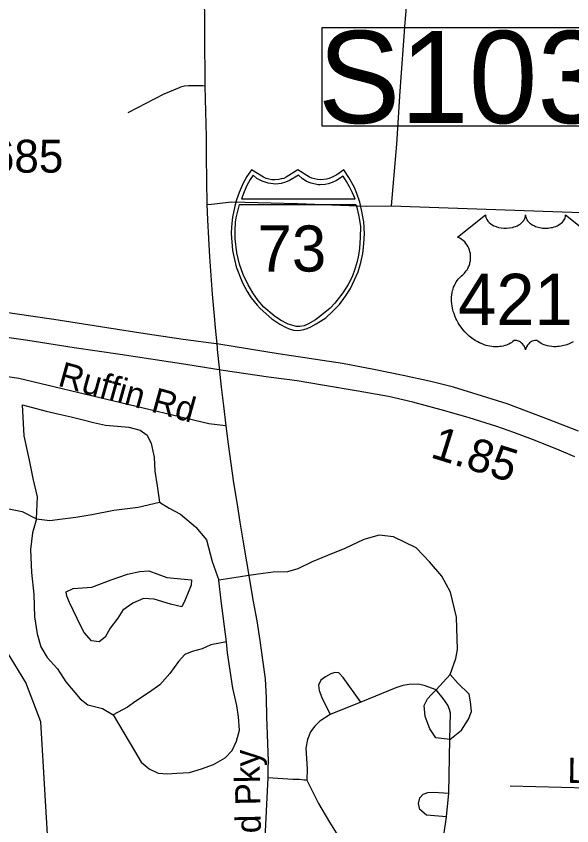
# Model space of a CAD drawing. Extents: x 1662474 to 1856135, y 779280 to 917889.
# Drawn here: x 1732406 to 1734515, y 834835 to 837907 of the extents above; entities that cross this region are included whole.
import ezdxf

# ---------------------------------------------------------------- set-up
doc = ezdxf.new("R2010")
doc.units = 0
for name, color, linetype in [('Exist Hydrographic Misc Water Feature', 7, 'Continuous'), ('Exist Hydrographic Pond Under 1500 Sq Ft', 7, 'Continuous'), ('Exist Road Non-System Type 51', 7, 'Continuous'), ('Exist Road Non-System Type 51 Label', 7, 'Continuous'), ('Exist Road Primary Interstate Divided Center Attributed', 7, 'Continuous'), ('Exist Road Primary Interstate Shield CELL', 7, 'Continuous'), ('Exist Road Primary Interstate Shield Number Label', 7, 'Continuous'), ('Exist Road Primary Interstate Structure Ovrhead Sign CELL', 7, 'Continuous'), ('Exist Road Primary US Shield CELL', 7, 'Continuous'), ('Exist Road Primary US Shield Number Label', 7, 'Continuous'), ('Exist Road Secondary Mileage Hundredths English Label', 7, 'Continuous'), ('Exist Road Secondary Type 51 Number Label', 7, 'Continuous')]:
    doc.layers.add(name, color=color, linetype=linetype)

msp = doc.modelspace()

# ---------------------------------------------------------------- linework, layer by layer
at = {"layer": 'Exist Hydrographic Misc Water Feature'}
msp.add_lwpolyline([(1732528.5, 834737.1), (1732499.6, 835230), (1732442.6, 835378.9), (1732344.6, 835538.4), (1732200.4, 836250.4), (1732178.5, 836474), (1732207.4, 836975.7), (1732045.4, 837468.1), (1732020.4, 837484.9), (1731907.4, 837868), (1731900.4, 837960.1), (1731654.4, 838447.6), (1731631.4, 838563), (1731633.5, 838789.4), (1731486.4, 839140.3), (1731305.4, 839442.7)], dxfattribs=at)
at = {"layer": 'Exist Hydrographic Pond Under 1500 Sq Ft'}
msp.add_lwpolyline([(1732651.8, 835592), (1732608.7, 835682.4), (1732598.3, 835706.2), (1732595.4, 835722.5), (1732622.1, 835735.8), (1732693.3, 835740.3), (1732766, 835768.5), (1732828.4, 835789.2), (1732875.8, 835799.6), (1732910, 835802.6), (1732978.2, 835777.4), (1733045, 835771.4), (1733071.7, 835768.5), (1733070.2, 835747.7), (1733048, 835692.8), (1733034.6, 835666.1), (1732991.6, 835676.5), (1732929.3, 835694.3), (1732889.2, 835697.3), (1732849.1, 835679.5), (1732810.6, 835652.8), (1732791.3, 835623.1), (1732763.1, 835584.6), (1732743.8, 835550.4), (1732721.5, 835532.6), (1732691.8, 835537.1), (1732663.6, 835568.2), (1732651.8, 835592)], dxfattribs=at)
at = {"layer": 'Exist Road Non-System Type 51'}
for p, q in [((1733829.8, 837186.9), (1734702.5, 837156.9)), ((1734000.1, 835351.2), (1734053.1, 835409.5)), ((1733713.8, 835303.8), (1733597.8, 835257.5)), ((1734048.1, 834958.9), (1734052.1, 835162.2)), ((1734039.5, 834869.1), (1734048.1, 834958.9))]:
    msp.add_line(p, q, dxfattribs=at)
for points in [[(1733893.6, 838341.8), (1733901.4, 838256.7), (1733901.4, 838136.2), (1733892, 838000.9), (1733881.1, 837882.9), (1733862.1, 837622.9), (1733850, 837421.2), (1733829.8, 837186.9)], [(1733131.4, 838328.4), (1733116.6, 838219.9), (1733119, 838021), (1733121.1, 837843.9), (1733122.6, 837642.2)], [(1733122.6, 837642.2), (1733114.6, 837642.4), (1733061.4, 837642.9), (1733060.4, 837642.9), (1733044.8, 837641.6), (1733029.6, 837637.5), (1733025, 837635.7), (1732966.8, 837610.8), (1732829.2, 837540.4)], [(1733122.6, 837642.2), (1733126.9, 837449.6), (1733127.1, 837375), (1733129.4, 837192.2)], [(1733129.4, 837192.2), (1733146.9, 837194.4), (1733223.2, 837202.9), (1733473.6, 837196.4), (1733735.1, 837186.7), (1733829.8, 837186.9)], [(1733129.4, 837192.2), (1733132, 837133.8), (1733135.5, 837063.7), (1733139.5, 836993.6), (1733144.9, 836923.2), (1733150.2, 836852.9), (1733156.1, 836782.6), (1733162.4, 836712.4), (1733168.5, 836651.5)], [(1733168.5, 836651.5), (1733169.5, 836641.9), (1733176.6, 836572.8)], [(1733176.6, 836572.8), (1733176.8, 836571.1), (1733184.6, 836499.9), (1733192.9, 836428.2), (1733201.8, 836353)], [(1733201.8, 836353), (1733200.6, 836353.1), (1733137.9, 836360.9), (1732416.1, 836532.1), (1732337.6, 836544.2), (1732238.1, 836542), (1732182.6, 836530.8), (1732105.9, 836504.8), (1732038.8, 836466.2), (1731966, 836419), (1731889.6, 836379), (1731800.1, 836342.6), (1731713.2, 836325.4), (1731630.4, 836314.5)], [(1732482.6, 835999.2), (1732486.5, 836083.2), (1732470.2, 836153.4), (1732456.6, 836222.6), (1732436.1, 836314.8), (1732429.6, 836431.9), (1732429.9, 836432.2), (1732430.4, 836432.4), (1732520.4, 836408.2), (1732569, 836397.2), (1732614.4, 836386.9), (1732655.5, 836376.7), (1732699.4, 836365.7), (1732745, 836355.4), (1732790.6, 836351.8), (1732834, 836347), (1732876.8, 836336.5), (1732903.5, 836317.6), (1732918.5, 836285.1), (1732929.2, 836233.7), (1732931.9, 836180.9), (1732941.4, 836125), (1732949.5, 836063)], [(1733201.8, 836353), (1733210.4, 836283.4), (1733220.2, 836210.1), (1733231.2, 836136.2), (1733243, 836061.8), (1733254.9, 835987), (1733267.1, 835911.6), (1733279.9, 835836.4), (1733289, 835784.9)], [(1732482.6, 835999.2), (1732533.6, 835994), (1732581.2, 835999.2), (1732632.6, 836006.1), (1732693.6, 836016.6), (1732776.2, 836032.1), (1732869.4, 836044.2), (1732949.5, 836063)], [(1732949.5, 836063), (1732986.2, 836039.9), (1733029.5, 836016.9), (1733087.2, 835969.1), (1733088.4, 835968.6), (1733128.1, 835920.5), (1733150, 835838.1), (1733175.6, 835766.4)], [(1732339, 836045.4), (1732428.2, 836027.9), (1732482.6, 835999.2)], [(1732482.6, 835999.2), (1732467.4, 835946.8), (1732460.8, 835883), (1732464.6, 835795.9), (1732472.6, 835712.1), (1732475.8, 835628.4), (1732485.2, 835563.1), (1732499.9, 835514.5), (1732524.2, 835474.1), (1732562.4, 835430.8), (1732594.6, 835380.7), (1732648.9, 835317.1), (1732677.9, 835293.5), (1732734.2, 835280.1), (1732773.6, 835255.7)], [(1734053.1, 835409.5), (1734074.9, 835470.2), (1734081.5, 835504.5), (1734077.5, 835627.1), (1734054.4, 835721.9), (1734022.1, 835782.5), (1733974.6, 835836.8), (1733924.5, 835889.2), (1733837.9, 835931.5), (1733783.9, 835938.4), (1733725.6, 835920.8), (1733653.8, 835887.2), (1733587.2, 835861.2), (1733529.2, 835836.8), (1733474.9, 835809.9), (1733435.9, 835799.2), (1733381.5, 835797.9), (1733324.2, 835790.1), (1733289, 835784.9)], [(1733289, 835784.9), (1733257.9, 835780.1), (1733175.6, 835766.4)], [(1733204.1, 835533.4), (1733183.9, 835689.2), (1733175.6, 835766.4)], [(1733289, 835784.9), (1733293.1, 835761.2), (1733306.1, 835686.4), (1733318.9, 835612.1), (1733330.6, 835538.1), (1733341, 835464.9), (1733350.6, 835392.2), (1733355.1, 835320.1), (1733355.9, 835249), (1733362.9, 835079.9), (1733361.9, 835053.9), (1733360.8, 835018.6)], [(1733204.1, 835533.4), (1733145.5, 835521.6), (1733111.9, 835506.6), (1733074.1, 835496.9), (1733045.8, 835484.9), (1733022.6, 835457.9), (1732988.9, 835412.9), (1732951, 835369.6), (1732911.6, 835342.6), (1732860.2, 835307.5), (1732829, 835285.7), (1732773.6, 835255.7)], [(1732773.6, 835255.7), (1732854.8, 835119.2), (1732880.4, 835075.8), (1732910.4, 835051.5), (1732945.5, 835034.7), (1732980.6, 835032.4), (1733016.1, 835034.2), (1733063.4, 835037.6), (1733109.6, 835051.5), (1733155.5, 835067.8), (1733198.9, 835092.2), (1733226.1, 835120.5), (1733241.9, 835155.7), (1733254.1, 835197.7), (1733250.2, 835247.9), (1733243.4, 835291.2), (1733228.5, 835357.5), (1733208.2, 835491.7), (1733204.1, 835533.4)], [(1733713.8, 835303.8), (1733646.9, 835397.9), (1733630.4, 835415.9), (1733615.9, 835417.1), (1733600.2, 835412.2), (1733579.8, 835400.4), (1733562.9, 835387.4), (1733554.2, 835369.2), (1733556.5, 835347.9), (1733566.5, 835321.9), (1733597.8, 835257.5)], [(1734052.1, 835162.2), (1734095.9, 835198.2), (1734122.4, 835239.7), (1734134.5, 835268.9), (1734130.2, 835304.8), (1734125.4, 835333.9), (1734082.5, 835376.4), (1734053.1, 835409.5)], [(1734000.1, 835351.2), (1733955.2, 835367), (1733931.9, 835372), (1733898.2, 835370.9), (1733873.9, 835367), (1733846.9, 835358.9), (1733713.8, 835303.8)], [(1734052.1, 835162.2), (1733998.8, 835169.2), (1733976.2, 835203.5), (1733958.9, 835250.2), (1733954.9, 835291.4), (1733967, 835316.6), (1733982.8, 835332.6), (1734000.1, 835351.2)], [(1734052.1, 835162.2), (1734054.4, 835261.8), (1734050.4, 835276.2), (1734044.1, 835292.7), (1734026.6, 835318.4), (1734000.1, 835351.2)], [(1733597.8, 835257.5), (1733558.9, 835232.6), (1733539.8, 835213.4), (1733522.9, 835191.4), (1733511.4, 835161.8), (1733506.1, 835129.4), (1733510.1, 835050.8), (1733509, 835008.5)], [(1733360.8, 835018.6), (1733342.2, 834635.1), (1733304.5, 834441.9), (1733277.4, 834375.9), (1733228.5, 834316.2)], [(1733360.8, 835018.6), (1733456, 835012.4), (1733479.6, 835011.4), (1733499.1, 835009.8), (1733504.4, 835009), (1733509, 835008.5)], [(1733509, 835008.5), (1733553.4, 834920), (1733595.6, 834848.9), (1733639.2, 834777.5), (1733639.2, 834775.9)], [(1734281.8, 834987.2), (1734768.1, 834974.1), (1735023.4, 834975.4)], [(1734039.5, 834869.1), (1733963.1, 834875.2), (1733938.9, 834896.4), (1733933.6, 834919.2), (1733938.9, 834941.5), (1733950.9, 834954.9), (1733968.4, 834961.8), (1733989.6, 834963.1), (1734048.1, 834958.9)], [(1733819.5, 834646.2), (1733854.6, 834643.7), (1733892.5, 834650.8), (1733940.5, 834675.4), (1733969.6, 834695.9), (1733995.9, 834733.7), (1734028.1, 834790.4), (1734039.5, 834869.1)]]:
    msp.add_lwpolyline(points, dxfattribs=at)
at = {"layer": 'Exist Road Primary Interstate Divided Center Attributed'}
for points in [[(1733191.1, 836563), (1733050.2, 836585), (1732801.1, 836623.5), (1732626.3, 836649), (1732449.8, 836677.1), (1732264.7, 836702.6), (1732081.7, 836731.5), (1731878.4, 836762.2), (1731705.8, 836787.7), (1731532.3, 836814), (1731360.6, 836840.4), (1731206.1, 836868.9), (1731104.8, 836890.5), (1731047.5, 836904.3), (1730996.5, 836917.3), (1730937.3, 836935), (1730868, 836956.2)], [(1733175.5, 836662.4), (1733039.6, 836680.9), (1732879.5, 836704.7), (1732725.5, 836728.5), (1732548.6, 836756.1), (1732400.6, 836777.3), (1732221.5, 836804.1), (1732077.8, 836826.1), (1731891.4, 836854.2), (1731734.7, 836877.1), (1731597.1, 836898.3), (1731469.9, 836917.7), (1731328.5, 836940.7)], [(1734540.5, 836332.3), (1734426.8, 836377.2), (1734270.4, 836436), (1734139.5, 836476.6), (1734066, 836499.9), (1733980.5, 836521.5), (1733874.6, 836544), (1733763.1, 836566.4), (1733644.8, 836589.8), (1733400.6, 836626.1), (1733175.5, 836662.4)], [(1734526.6, 836235.5), (1734458.4, 836264), (1734365.9, 836300.3), (1734294.6, 836327.9), (1734230.7, 836350.4), (1734126.1, 836383.2), (1734033.6, 836409.2), (1733911.3, 836442), (1733818.9, 836463.6), (1733703.9, 836484.4), (1733569.1, 836506.8), (1733472.8, 836523.2), (1733363.9, 836537.1), (1733191.1, 836563)]]:
    msp.add_lwpolyline(points, dxfattribs=at)
at = {"layer": 'Exist Road Primary Interstate Shield CELL'}
for points in [[(1733475.5, 836714.3), (1733485, 836715.2), (1733497.7, 836717.7), (1733510.1, 836721.8), (1733524.2, 836728), (1733545.1, 836739.6), (1733561.8, 836749.4), (1733581.2, 836762.4), (1733607.3, 836786.1), (1733633.3, 836813.5), (1733656.3, 836844.6), (1733674.6, 836873.6), (1733690.6, 836906.7), (1733704.1, 836937.6), (1733714.7, 836973), (1733721.8, 837007.2), (1733725.4, 837042.9), (1733727.7, 837082.5), (1733725.1, 837127), (1733717.3, 837172.6), (1733710, 837200.9), (1733699, 837234.9), (1733690, 837256.5), (1733669.2, 837295), (1733650.4, 837324.6), (1733623.2, 837305.4), (1733605.4, 837296), (1733594.6, 837291.1), (1733583.4, 837288.9), (1733562.9, 837286.4), (1733550.1, 837287), (1733538.1, 837289.7), (1733528, 837291.9), (1733519.7, 837296), (1733475.5, 837324.6), (1733431.2, 837296), (1733422, 837291.7), (1733412.4, 837289.7), (1733403.3, 837287.2), (1733388.2, 837286.4), (1733376.6, 837286.8), (1733364.7, 837288.9), (1733355.3, 837290.9), (1733344.8, 837296), (1733299.7, 837324.6), (1733282, 837298.9), (1733267.5, 837273.4), (1733252.2, 837237.5), (1733242.6, 837209.7), (1733235.8, 837186.8), (1733227.5, 837144.9), (1733223.2, 837108.3), (1733222.4, 837082.5), (1733227.1, 837018), (1733234.2, 836983.6), (1733241.4, 836955.8), (1733265.3, 836895.8), (1733283.2, 836862.1), (1733298.6, 836838), (1733320.2, 836810.8), (1733331.9, 836797.9), (1733376.7, 836758.7), (1733406.6, 836738.2), (1733430.5, 836725.3), (1733441.8, 836721.1), (1733459.3, 836716.2)], [(1733305.1, 837303.8), (1733294.1, 837286.9), (1733281.4, 837264.1), (1733271.3, 837240.4), (1733260.9, 837214.2), (1733692.5, 837214.1), (1733682.4, 837236.5), (1733671.7, 837259), (1733660.4, 837279.6), (1733646.7, 837299.5), (1733622.5, 837284.2), (1733604.9, 837275.9), (1733590.7, 837271), (1733578.7, 837268.3), (1733560.1, 837266.9), (1733551.8, 837267.3), (1733525.9, 837273.2), (1733508.3, 837280.4), (1733491.6, 837291.5), (1733478.1, 837304.3), (1733443.9, 837283.6), (1733428.7, 837276.9), (1733411.3, 837272.4), (1733392.2, 837270), (1733362.8, 837273.2), (1733339.7, 837281.2), (1733319.8, 837291.5)], [(1733695, 837192.8), (1733699.7, 837180.6), (1733706, 837153.5), (1733709.3, 837132.7), (1733712.8, 837108.7), (1733711.6, 837067.6), (1733709.6, 837025), (1733705.7, 836999.8), (1733700.4, 836976.9), (1733693.3, 836951.4), (1733681.8, 836917.6), (1733665.9, 836888.9), (1733646, 836857.1), (1733624.5, 836829.2), (1733615.2, 836817.7), (1733597.5, 836799), (1733565.2, 836773.1), (1733541.7, 836755.5), (1733513.5, 836738.9), (1733499.2, 836732.5), (1733482.6, 836729), (1733468.9, 836730), (1733452.2, 836734.4), (1733438.8, 836738.1), (1733409.4, 836754), (1733385.5, 836769.9), (1733345.7, 836802.6), (1733324.3, 836827.7), (1733304.2, 836857.1), (1733286.4, 836887.2), (1733267.3, 836926.8), (1733253.8, 836966.7), (1733244, 837009.8), (1733237.4, 837062.5), (1733236.7, 837094.5), (1733238.7, 837125.4), (1733241.6, 837141.5), (1733245.5, 837161.6), (1733253.4, 837192.6)]]:
    msp.add_lwpolyline(points, close=True, dxfattribs=at)
at = {"layer": 'Exist Road Primary Interstate Structure Ovrhead Sign CELL'}
msp.add_lwpolyline([(1733567.7, 837863.9), (1735147.7, 837863.9), (1735147.7, 837489.8), (1733567.7, 837489.8)], close=True, dxfattribs=at)
at = {"layer": 'Exist Road Primary US Shield CELL'}
msp.add_lwpolyline([(1734520.9, 836671.4), (1734512.6, 836667.2), (1734505.4, 836664), (1734495.9, 836660.4), (1734480.3, 836656.1), (1734474.5, 836654.9), (1734467.8, 836653.9), (1734461.4, 836653.3), (1734455.3, 836652.9), (1734447, 836652.9), (1734438.8, 836653.5), (1734431, 836654.7), (1734422.9, 836656.4), (1734414.4, 836658.9), (1734406.7, 836661.9), (1734398.9, 836665.7), (1734385.8, 836674), (1734382, 836676), (1734379.9, 836676.6), (1734374.8, 836676.8), (1734370, 836675.8), (1734365.1, 836673.9), (1734362.2, 836672.3), (1734358.2, 836669.7), (1734355.2, 836667.3), (1734351.6, 836663.9), (1734349.1, 836661), (1734347.2, 836658.7), (1734343.5, 836652.9), (1734342.1, 836650.1), (1734340.8, 836646.6), (1734339.5, 836641.3), (1734337.9, 836647.9), (1734335.9, 836652.3), (1734333.7, 836656.1), (1734331.3, 836659.4), (1734327.6, 836663.7), (1734324.3, 836666.9), (1734320.3, 836670.2), (1734316, 836672.7), (1734312.6, 836674.5), (1734309.4, 836675.7), (1734305.6, 836676.6), (1734302.5, 836676.9), (1734299.9, 836676.8), (1734296.4, 836676), (1734291.5, 836672.6), (1734287, 836669.4), (1734282, 836666.3), (1734276.1, 836663.2), (1734271.8, 836661.2), (1734266.7, 836659.2), (1734260.6, 836657.2), (1734254.1, 836655.5), (1734247.4, 836654.2), (1734241.5, 836653.2), (1734235.1, 836652.7), (1734229.4, 836652.5), (1734223.5, 836652.5), (1734217.9, 836653), (1734211.4, 836653.5), (1734203.4, 836654.7), (1734196.7, 836656.2), (1734189.7, 836658.1), (1734182.5, 836660.4), (1734174.8, 836663.3), (1734165.1, 836667.5), (1734158.4, 836671), (1734147.8, 836677.1), (1734135.4, 836685.7), (1734126, 836693.3), (1734119.1, 836699.5), (1734109, 836709.8), (1734103.1, 836716.5), (1734093.7, 836728.6), (1734087.8, 836737.3), (1734083.9, 836743.7), (1734078.3, 836754), (1734075.2, 836760.5), (1734071.1, 836769.9), (1734068, 836778.5), (1734065.3, 836786.7), (1734063.9, 836791.9), (1734061.9, 836801), (1734060.7, 836807.4), (1734059.5, 836816.3), (1734058.8, 836825.7), (1734058.7, 836834.3), (1734058.9, 836841.4), (1734059.8, 836849.8), (1734061.2, 836858.6), (1734062.9, 836866.2), (1734064.4, 836871.7), (1734066.7, 836878.3), (1734069.6, 836885.7), (1734073.2, 836892.7), (1734076.5, 836898.6), (1734080.7, 836904.9), (1734084.9, 836910.2), (1734090.3, 836916.1), (1734095.9, 836921.5), (1734101.1, 836925.7), (1734107.3, 836931.7), (1734110.5, 836935.4), (1734114.3, 836940.5), (1734117.4, 836945.2), (1734119.9, 836949.4), (1734123.1, 836955.6), (1734125, 836960.2), (1734127.5, 836967.4), (1734128.7, 836972.4), (1734130, 836978.9), (1734130.8, 836985), (1734131.1, 836992.6), (1734130.9, 836998.9), (1734130.1, 837006.2), (1734128.7, 837013.2), (1734127, 837019.4), (1734124.4, 837026.4), (1734122, 837031.6), (1734117.9, 837038.6), (1734113.4, 837045), (1734108.7, 837050.3), (1734104, 837055), (1734099.5, 837058.5), (1734095.2, 837061.6), (1734089.8, 837064.9), (1734084.6, 837067.4), (1734081.3, 837068.8), (1734187.6, 837153.4), (1734187.9, 837149), (1734188.9, 837143.8), (1734189.7, 837141.1), (1734192.2, 837136), (1734196.2, 837129.9), (1734201.8, 837123.9), (1734208.2, 837118.7), (1734212.4, 837115.9), (1734219.7, 837112), (1734227.9, 837108.6), (1734237.1, 837105.9), (1734246.4, 837104.1), (1734256.6, 837102.9), (1734266.8, 837102.7), (1734277.7, 837103.6), (1734289.7, 837105.9), (1734295.3, 837107.3), (1734301.5, 837109.5), (1734307.3, 837111.8), (1734313.6, 837115.2), (1734318.7, 837118.5), (1734322.7, 837121.4), (1734328.4, 837126.8), (1734332.8, 837132.4), (1734334.7, 837135.5), (1734336.4, 837138.5), (1734338.6, 837144.9), (1734339.2, 837147.8), (1734339.7, 837153.6), (1734340, 837148.7), (1734340.5, 837145.6), (1734341.4, 837142.6), (1734342.6, 837139.4), (1734344.9, 837134.9), (1734347.4, 837131.1), (1734352.1, 837125.5), (1734355.1, 837122.8), (1734357.8, 837120.6), (1734365, 837115.6), (1734373.4, 837111.3), (1734377.6, 837109.5), (1734381.8, 837108), (1734387.2, 837106.4), (1734392.8, 837105.1), (1734398.3, 837104.1), (1734404, 837103.3), (1734409.8, 837102.9), (1734414.5, 837102.7), (1734420.2, 837102.8), (1734425.6, 837103.1), (1734431, 837103.7), (1734437.1, 837104.7), (1734441.9, 837105.8), (1734448.3, 837107.5), (1734454.1, 837109.6), (1734459.2, 837111.8), (1734465.8, 837115.2), (1734471.1, 837118.6), (1734475, 837121.7), (1734479.6, 837126), (1734484, 837131.1), (1734486.6, 837134.8), (1734488.4, 837138.6), (1734490.1, 837142.6), (1734491.1, 837146.9), (1734491.6, 837150.6), (1734491.7, 837153.8), (1734598, 837069.1)], dxfattribs=at)

# ---------------------------------------------------------------- texts
at = {"layer": 'Exist Road Non-System Type 51 Label'}
for s, rotation, p in [('Ruffin Rd', 344.4983, (1732560.3, 836505.6)), ('Bridford Pky', 91.1519, (1733342.7, 834433.2)), ('Lakeshore Dr', 359.0181, (1734498.1, 834998.2))]:
    msp.add_text(s, height=95, rotation=rotation, dxfattribs=at).set_placement(p)
at = {"layer": 'Exist Road Primary Interstate Shield Number Label'}
msp.add_text('73', height=175, dxfattribs=at).set_placement((1733322.6, 836938.1))
at = {"layer": 'Exist Road Primary Interstate Structure Ovrhead Sign CELL'}
msp.add_text('S1035', height=350, dxfattribs=at).set_placement((1733551.7, 837501.4))
at = {"layer": 'Exist Road Primary US Shield Number Label'}
msp.add_text('421', height=195, dxfattribs=at).set_placement((1734083.7, 836734.7))
at = {"layer": 'Exist Road Secondary Mileage Hundredths English Label'}
msp.add_text('1.85', height=125, rotation=342.5651, dxfattribs=at).set_placement((1733974.3, 836234.4))
at = {"layer": 'Exist Road Secondary Type 51 Number Label'}
msp.add_text('1685', height=125, dxfattribs=at).set_placement((1732213.2, 837313.4))

doc.saveas('drawing.dxf')
